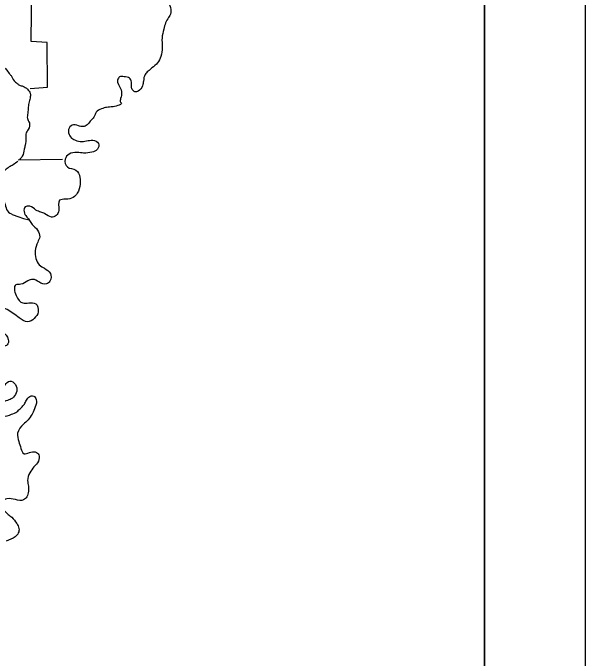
# Model space of a CAD drawing. Extents: x -492261 to -432772, y 1441225 to 1452922.
# Drawn here: x -457018.9 to -456748.3, y 1451792.9 to 1452098.1 of the extents above; entities that cross this region are included whole.
import ezdxf

# ---------------------------------------------------------------- set-up
doc = ezdxf.new("R2010")
doc.units = 0
for name, color, linetype in [('Default', 7, 'Continuous'), ('R_Border', 7, 'Continuous'), ('R_No Plot', 7, 'Continuous')]:
    doc.layers.add(name, color=color, linetype=linetype)

msp = doc.modelspace()

# ---------------------------------------------------------------- linework, layer by layer
at = {"layer": 'Default'}
msp.add_line((-457016.34, 1452028.64), (-456995.46, 1452028.95), dxfattribs=at)
for points in [[(-457010.7, 1452062.36), (-457002.56, 1452062.89), (-457002.66, 1452084.08), (-457010.29, 1452084.6), (-457009.87, 1452126.05), (-457016.45, 1452126.99), (-457016.65, 1452154.87), (-456927.59, 1452155.5)], [(-457018.85, 1452002.64), (-457016.51, 1452001.73), (-457013.83, 1452000.79), (-457011.28, 1452000.14)]]:
    msp.add_lwpolyline(points, dxfattribs=at)
for points in [[(-456934.17, 1452130.23), (-456936.57, 1452127.2), (-456940.12, 1452129.08), (-456940.12, 1452131.59), (-456939.6, 1452134.2), (-456940.85, 1452135.87), (-456943.04, 1452135.14), (-456943.04, 1452131.9), (-456943.25, 1452128.77), (-456943.88, 1452124.28), (-456942.42, 1452122.92), (-456939.08, 1452122.5), (-456936.68, 1452121.88), (-456935.21, 1452119.48), (-456935.32, 1452116.55), (-456936.47, 1452113.73), (-456938.14, 1452111.44), (-456940.75, 1452110.6), (-456942.84, 1452111.96), (-456943.67, 1452114.67), (-456944.61, 1452117.08), (-456946.39, 1452118.85), (-456948.26, 1452116.87), (-456948.68, 1452113.21), (-456948.58, 1452110.08), (-456948.58, 1452105.8), (-456948.19, 1452105.02), (-456945.86, 1452102.98), (-456944.19, 1452099.74), (-456944.71, 1452096.82), (-456945.25, 1452095.96), (-456946.7, 1452093.37), (-456947.53, 1452090.35), (-456948.37, 1452086.27), (-456948.26, 1452081.78), (-456949, 1452077.4), (-456950.46, 1452074.48), (-456953.17, 1452072.07), (-456954.95, 1452070.51), (-456956.41, 1452068.94), (-456957.14, 1452065.81), (-456957.66, 1452063.62), (-456959.65, 1452061.01), (-456961.21, 1452060.8), (-456962.46, 1452061.84), (-456962.88, 1452063.62), (-456962.88, 1452065.39), (-456963.72, 1452067.17), (-456966.33, 1452067.9), (-456968.42, 1452067.79), (-456969.36, 1452066.33), (-456968, 1452062.26), (-456967.48, 1452059.65), (-456968.09, 1452056.96), (-456968.13, 1452056.73), (-456968.21, 1452056.1), (-456967.79, 1452055.68), (-456971.55, 1452053.7), (-456974.58, 1452053.39), (-456977.08, 1452052.65), (-456979.48, 1452051.09), (-456980.63, 1452048.79), (-456982.3, 1452046.91), (-456983.76, 1452045.14), (-456985.75, 1452044.3), (-456987.94, 1452044.72), (-456990.86, 1452045.03), (-456992.54, 1452042.94), (-456992.01, 1452039.92), (-456990.03, 1452038.14), (-456987.11, 1452037.31), (-456984.08, 1452037.52), (-456981.15, 1452037.83), (-456978.44, 1452036.37), (-456978.96, 1452033.55), (-456981.57, 1452032.19), (-456985.44, 1452031.77), (-456988.57, 1452032.09), (-456992.33, 1452031.25), (-456994.21, 1452028.85), (-456993.16, 1452025.19), (-456989.09, 1452023.73), (-456987.21, 1452020.29), (-456987.11, 1452017.05), (-456988.46, 1452012.77), (-456990.34, 1452010.79), (-456994, 1452009.95), (-456996.82, 1452009.43), (-456997.23, 1452004.63), (-456998.49, 1452002.22), (-457000.68, 1452001.49), (-457003.81, 1452003.06), (-457005.69, 1452003.79), (-457007.99, 1452004.84), (-457010.91, 1452006.61), (-457013.1, 1452006.3), (-457012.48, 1452001.7), (-457012.27, 1452001.49), (-457009.76, 1451998.05), (-457007.26, 1451995.33), (-457006.11, 1451992.1)], [(-457042.34, 1452096.61), (-457042.03, 1452092.33), (-457039.52, 1452091.7), (-457038.48, 1452090.56), (-457037.95, 1452088.15), (-457036.18, 1452087.11), (-457033.78, 1452085.65), (-457032.32, 1452084.6), (-457031.27, 1452082.93), (-457030.65, 1452080.22), (-457028.98, 1452078.44), (-457026.68, 1452077.61), (-457025.01, 1452075.62), (-457023.96, 1452072.81), (-457022.29, 1452071.55), (-457020.62, 1452069.36), (-457019.79, 1452068.42), (-457018.33, 1452065.91), (-457016.86, 1452064.66), (-457015.82, 1452063.93), (-457014.15, 1452063.41), (-457012.06, 1452062.05), (-457010.7, 1452059.96), (-457010.7, 1452058.4), (-457011.23, 1452056), (-457011.64, 1452053.49), (-457011.85, 1452050.67), (-457012.06, 1452048.16), (-457011.12, 1452046.08), (-457011.64, 1452042.94), (-457012.69, 1452041.27), (-457012.79, 1452038.98), (-457013.1, 1452035.53), (-457013.52, 1452033.55), (-457014.46, 1452030.31), (-457015.82, 1452028.64)], [(-457016.55, 1452028.01), (-457018.74, 1452026.24), (-457020.62, 1452025.19), (-457022.61, 1452023.73), (-457025.01, 1452021.96), (-457026.16, 1452018.93), (-457026.78, 1452014.75), (-457025.95, 1452012.25), (-457024.07, 1452010.06), (-457022.81, 1452008.28), (-457021.88, 1452005.15), (-457019.58, 1452002.96), (-457018.85, 1452002.64)], [(-457006.11, 1451992.1), (-457007.15, 1451989.7), (-457008.3, 1451985.52), (-457007.99, 1451981.97), (-457006.42, 1451978.94), (-457003.92, 1451977.27), (-457001.2, 1451974.87), (-457001.41, 1451971.22), (-457002.98, 1451969.86), (-457006.63, 1451970.8), (-457009.45, 1451972.05), (-457011.85, 1451971.32), (-457015.09, 1451969.75), (-457017.49, 1451969.44), (-457017.39, 1451964.43), (-457014.15, 1451960.88), (-457011.33, 1451960.88), (-457008.09, 1451960.46), (-457006.94, 1451956.7), (-457008.82, 1451953.57), (-457011.96, 1451952), (-457015.92, 1451953.88), (-457018.74, 1451955.87), (-457021.56, 1451957.75), (-457025.11, 1451958.69), (-457027.1, 1451958.27), (-457028.04, 1451953.88), (-457026.36, 1451949.92), (-457023.65, 1451947.2), (-457021.14, 1451943.65), (-457021.56, 1451941.04), (-457023.44, 1451940.31), (-457026.78, 1451939.58), (-457028.77, 1451938.54), (-457029.29, 1451937.7), (-457028.24, 1451934.15), (-457027.3, 1451930.29), (-457027.3, 1451927.36), (-457028.45, 1451924.65), (-457030.23, 1451920.47), (-457030.02, 1451917.76), (-457028.77, 1451916.5), (-457027.2, 1451916.92), (-457025.11, 1451918.38), (-457023.75, 1451920.05), (-457022.61, 1451922.14), (-457020.41, 1451923.92), (-457017.7, 1451922.35), (-457017.07, 1451919.12), (-457018.64, 1451916.3), (-457020.83, 1451915.04), (-457023.55, 1451914), (-457025.53, 1451911.7), (-457025.01, 1451908.99), (-457023.44, 1451907.53), (-457019.58, 1451908.26), (-457016.97, 1451909.41), (-457015.51, 1451910.87), (-457013.73, 1451912.64), (-457012.79, 1451914.42), (-457011.43, 1451916.3), (-457009.03, 1451916.82), (-457007.88, 1451915.25), (-457008.3, 1451911.7), (-457009.76, 1451908.36), (-457011.75, 1451905.54), (-457013.94, 1451903.56), (-457016.65, 1451899.28), (-457016.13, 1451895.31), (-457015.09, 1451892.07), (-457013.63, 1451889.57), (-457011.12, 1451890.09), (-457008.3, 1451890.4), (-457006.63, 1451889.05), (-457006.84, 1451886.12), (-457008.93, 1451883.3), (-457010.91, 1451880.59), (-457011.96, 1451876.83), (-457011.54, 1451874.22), (-457011.54, 1451871.82), (-457012.37, 1451869.21), (-457013.84, 1451867.75), (-457017.7, 1451867.85), (-457021.77, 1451868.27), (-457023.96, 1451867.01), (-457023.55, 1451863.46), (-457021.14, 1451860.85), (-457019.47, 1451859.5), (-457017.07, 1451856.57), (-457016.03, 1451854.17), (-457016.34, 1451852.08), (-457017.8, 1451850.31), (-457022.08, 1451848.22)]]:
    msp.add_spline(points, degree=3, dxfattribs=at)
at = {"layer": 'R_Border'}
msp.add_line((-456795.84, 1450553.05), (-456795.84, 1452607.65), dxfattribs=at)
at = {"layer": 'R_No Plot'}
for points in [[(-460081.71, 1452646.6), (-456748.31, 1452646.6), (-456748.31, 1450513.22), (-460081.71, 1450513.22)], [(-457618.44, 1452607.65), (-457618.44, 1452508.85), (-457261.12, 1452508.85), (-457261.12, 1452479.65), (-457029.12, 1452479.65), (-457029.12, 1452236.32), (-456795.84, 1452236.32), (-456795.84, 1450553.05), (-459957.64, 1450553.05), (-459957.64, 1452607.65)]]:
    msp.add_lwpolyline(points, close=True, dxfattribs=at)

doc.saveas('drawing.dxf')
